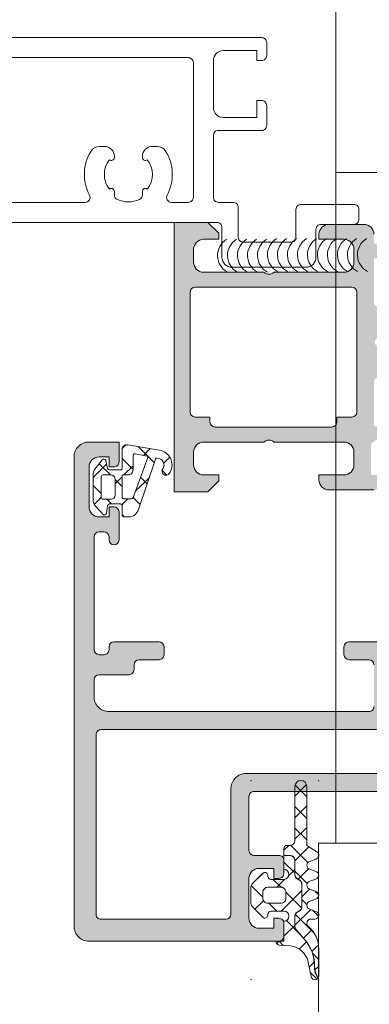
# Model space of a CAD drawing. Header units: millimetres. Extents: x 213386 to 506888, y 183055 to 450952.
# Tile 410 of 656: x 399514 to 399549, y 297303 to 297402. Entities that reach past the tile are written whole.
import ezdxf

# ---------------------------------------------------------------- set-up
doc = ezdxf.new("R2010")
doc.units = ezdxf.units.MM
doc.layers.add('FASÁDA DETAILNÍ', color=255, linetype='Continuous', lineweight=0)

msp = doc.modelspace()

# ---------------------------------------------------------------- hatches: boundary and pattern name
at = {"layer": 'FASÁDA DETAILNÍ'}
h = msp.add_hatch(color=256, dxfattribs=at)
edge = h.paths.add_edge_path()
edge.add_arc((399549.576, 297377.516), 0.12, 90, 180, ccw=False)
edge.add_line((399549.576, 297377.636), (399552.336, 297377.636))
edge.add_arc((399552.336, 297377.936), 0.3, 270, 360)
edge.add_line((399552.636, 297377.936), (399552.636, 297378.916))
edge.add_arc((399552.336, 297378.916), 0.3, 0, 90)
edge.add_line((399552.336, 297379.216), (399550.456, 297379.216))
edge.add_arc((399550.189, 297379.295), 0.279, -91.16287, -16.42459, ccw=False)
edge.add_line((399550.183, 297379.016), (399549.73, 297379.016))
edge.add_arc((399549.724, 297379.295), 0.279, -163.58012, -88.83541, ccw=False)
edge.add_line((399549.456, 297379.216), (399549.456, 297380.016))
edge.add_arc((399548.456, 297380.016), 1, 0, 90)
edge.add_line((399548.456, 297381.016), (399544.956, 297381.016))
edge.add_arc((399544.956, 297380.016), 1, 90.00114, 179.99886)
edge.add_line((399543.956, 297380.016), (399543.956, 297379.516))
edge.add_line((399543.956, 297379.516), (399546.456, 297379.516))
edge.add_arc((399546.456, 297378.516), 1, 0.0026, 89.9974, ccw=False)
edge.add_line((399547.456, 297378.516), (399547.456, 297377.216))
edge.add_arc((399546.456, 297377.216), 1, -89.99699, -0.00301, ccw=False)
edge.add_line((399546.456, 297376.216), (399539.456, 297376.216))
edge.add_arc((399538.956, 297376.741), 0.725, -133.59618, -46.40382, ccw=False)
edge.add_line((399538.456, 297376.216), (399532.422, 297376.216))
edge.add_arc((399532.422, 297377.216), 1, 180.00301, 269.99699, ccw=False)
edge.add_line((399531.422, 297377.216), (399531.422, 297378.516))
edge.add_arc((399532.422, 297378.516), 1, 90.0026, 179.9974, ccw=False)
edge.add_line((399532.422, 297379.516), (399533.956, 297379.516))
edge.add_line((399533.956, 297379.516), (399533.956, 297380.116))
edge.add_line((399533.956, 297380.116), (399532.856, 297381.216))
edge.add_line((399532.856, 297381.216), (399529.456, 297381.216))
edge.add_line((399529.456, 297381.216), (399529.456, 297354.216))
edge.add_line((399529.456, 297354.216), (399532.856, 297354.216))
edge.add_line((399532.856, 297354.216), (399533.956, 297355.316))
edge.add_line((399533.956, 297355.316), (399533.956, 297355.916))
edge.add_line((399533.956, 297355.916), (399532.422, 297355.916))
edge.add_arc((399532.422, 297356.916), 1, 180.0026, 269.9974, ccw=False)
edge.add_line((399531.422, 297356.916), (399531.422, 297358.216))
edge.add_arc((399532.422, 297358.216), 1, 90.00301, 179.99699, ccw=False)
edge.add_line((399532.422, 297359.216), (399538.456, 297359.216))
edge.add_arc((399538.956, 297358.691), 0.725, 46.40382, 133.59618, ccw=False)
edge.add_line((399539.456, 297359.216), (399546.456, 297359.216))
edge.add_arc((399546.456, 297358.216), 1, 0.00301, 89.99699, ccw=False)
edge.add_line((399547.456, 297358.216), (399547.456, 297356.916))
edge.add_arc((399546.456, 297356.916), 1, -89.9974, -0.0026, ccw=False)
edge.add_line((399546.456, 297355.916), (399543.956, 297355.916))
edge.add_line((399543.956, 297355.916), (399543.956, 297355.416))
edge.add_arc((399544.956, 297355.416), 1, 180.00114, 269.99886)
edge.add_line((399544.956, 297354.416), (399549.456, 297354.416))
edge.add_arc((399549.456, 297354.916), 0.5, 269.99882, 360.00118)
edge.add_line((399549.956, 297354.916), (399549.956, 297355.916))
edge.add_line((399549.956, 297355.916), (399549.156, 297355.916))
edge.add_line((399549.156, 297355.916), (399549.156, 297358.916))
edge.add_arc((399549.456, 297358.916), 0.3, 89.99949, 180.00051, ccw=False)
edge.add_arc((399549.724, 297359.138), 0.279, 88.83541, 163.58012, ccw=False)
edge.add_line((399549.73, 297359.416), (399550.183, 297359.416))
edge.add_arc((399550.189, 297359.138), 0.279, 16.42459, 91.16287, ccw=False)
edge.add_line((399550.456, 297359.216), (399552.336, 297359.216))
edge.add_arc((399552.336, 297359.516), 0.3, 270, 360)
edge.add_line((399552.636, 297359.516), (399552.636, 297360.496))
edge.add_arc((399552.336, 297360.496), 0.3, 0, 90)
edge.add_line((399552.336, 297360.796), (399549.576, 297360.796))
edge.add_arc((399549.576, 297360.916), 0.12, 180, 270, ccw=False)
edge.add_line((399549.456, 297360.916), (399549.456, 297365.216))
edge.add_arc((399549.956, 297365.216), 0.5, 90, 180, ccw=False)
edge.add_line((399549.956, 297365.716), (399550.656, 297365.716))
edge.add_line((399550.656, 297365.716), (399553.049, 297364.335))
edge.add_arc((399553.118, 297364.454), 0.138, 240, 367.70244)
edge.add_arc((399548.277, 297364.007), 5, 5.34923, 71.2906)
edge.add_arc((399550.041, 297369.216), 0.5, 108.7094, 251.2906, ccw=False)
edge.add_arc((399548.277, 297374.426), 5, -71.2906, -5.34923)
edge.add_arc((399553.118, 297373.978), 0.138, -7.70244, 120)
edge.add_line((399553.049, 297374.098), (399550.656, 297372.716))
edge.add_line((399550.656, 297372.716), (399549.956, 297372.716))
edge.add_arc((399549.956, 297373.216), 0.5, 180, 270, ccw=False)
edge.add_line((399549.456, 297373.216), (399549.456, 297377.516))
edge = h.paths.add_edge_path(flags=16)
edge.add_arc((399531.556, 297362.216), 0.5, 180, 270, ccw=False)
edge.add_line((399531.056, 297362.216), (399531.056, 297374.216))
edge.add_arc((399531.556, 297374.216), 0.5, 90, 180, ccw=False)
edge.add_line((399531.556, 297374.716), (399547.256, 297374.716))
edge.add_arc((399547.256, 297374.216), 0.5, 0, 90, ccw=False)
edge.add_line((399547.756, 297374.216), (399547.756, 297362.216))
edge.add_arc((399547.256, 297362.216), 0.5, -90, 0, ccw=False)
edge.add_line((399547.256, 297361.716), (399545.756, 297361.716))
edge.add_line((399545.756, 297361.716), (399545.756, 297361.216))
edge.add_arc((399545.256, 297361.216), 0.5, -90, 0, ccw=False)
edge.add_line((399545.256, 297360.716), (399533.556, 297360.716))
edge.add_arc((399533.556, 297361.216), 0.5, 180, 270, ccw=False)
edge.add_line((399533.056, 297361.216), (399533.056, 297361.716))
edge.add_line((399533.056, 297361.716), (399531.556, 297361.716))
h = msp.add_hatch(color=256, dxfattribs=at)
edge = h.paths.add_edge_path(flags=16)
edge.add_ellipse((399522.156, 297329.916), major_axis=(-0.5, 0), ratio=1, start_angle=-90.00298, end_angle=0.00298)
edge.add_line((399521.656, 297329.916), (399521.656, 297311.916))
edge.add_ellipse((399522.156, 297311.916), major_axis=(-0.5, 0), ratio=1, start_angle=-0.00298, end_angle=90.00298)
edge.add_line((399522.156, 297311.416), (399534.656, 297311.416))
edge.add_ellipse((399534.656, 297311.916), major_axis=(-0.5, 0), ratio=1, start_angle=90.0025, end_angle=179.9975)
edge.add_line((399535.156, 297311.916), (399535.156, 297324.519))
edge.add_ellipse((399536.656, 297324.519), major_axis=(-1.5, 0), ratio=1, start_angle=-90.00004, end_angle=0.00004, ccw=False)
edge.add_line((399536.656, 297326.019), (399549.656, 297326.019))
edge.add_ellipse((399549.656, 297326.519), major_axis=(-0.5, 0), ratio=1, start_angle=89.99996, end_angle=180.00004)
edge.add_line((399550.156, 297326.519), (399550.156, 297329.916))
edge.add_ellipse((399549.656, 297329.916), major_axis=(-0.5, 0), ratio=1, start_angle=179.99996, end_angle=270.00004)
edge.add_line((399549.656, 297330.416), (399522.156, 297330.416))
edge = h.paths.add_edge_path()
edge.add_line((399520.956, 297359.216), (399523.956, 297359.216))
edge.add_line((399523.956, 297359.216), (399523.956, 297357.216))
edge.add_arc((399523.456, 297357.216), 0.5, -90.00298, 0.00298, ccw=False)
edge.add_line((399523.456, 297356.716), (399522.956, 297356.716))
edge.add_line((399522.956, 297356.716), (399522.956, 297357.716))
edge.add_line((399522.956, 297357.716), (399521.956, 297357.716))
edge.add_arc((399521.956, 297356.716), 1, 90.00367, 179.99633)
edge.add_line((399520.956, 297356.716), (399520.956, 297352.716))
edge.add_arc((399521.956, 297352.716), 1, 180.00172, 269.99828)
edge.add_line((399521.956, 297351.716), (399522.956, 297351.716))
edge.add_line((399522.956, 297351.716), (399522.956, 297352.716))
edge.add_line((399522.956, 297352.716), (399523.456, 297352.716))
edge.add_arc((399523.456, 297352.216), 0.5, 0.00064, 89.99936, ccw=False)
edge.add_line((399523.956, 297352.216), (399523.956, 297349.416))
edge.add_arc((399523.456, 297349.416), 0.5, -180, 0, ccw=False)
edge.add_line((399522.956, 297349.416), (399522.956, 297349.716))
edge.add_arc((399522.456, 297349.716), 0.5, 0.00123, 89.99877)
edge.add_line((399522.456, 297350.216), (399521.956, 297350.216))
edge.add_arc((399521.956, 297349.716), 0.5, 90.00778, 179.99222)
edge.add_line((399521.456, 297349.716), (399521.456, 297338.416))
edge.add_arc((399521.956, 297338.416), 0.5, 180.0025, 269.9975)
edge.add_line((399521.956, 297337.916), (399522.456, 297337.916))
edge.add_arc((399522.456, 297338.416), 0.5, 269.99282, 360.00718)
edge.add_line((399522.956, 297338.416), (399522.956, 297338.716))
edge.add_arc((399523.456, 297338.716), 0.5, 90.0072, 179.9928, ccw=False)
edge.add_line((399523.456, 297339.216), (399527.956, 297339.216))
edge.add_arc((399527.956, 297338.716), 0.5, 0.00064, 89.99936, ccw=False)
edge.add_line((399528.456, 297338.716), (399528.456, 297337.916))
edge.add_arc((399527.956, 297337.916), 0.5, -90.00298, 0.00298, ccw=False)
edge.add_line((399527.956, 297337.416), (399525.956, 297337.416))
edge.add_arc((399525.956, 297336.916), 0.5, 90.00778, 179.99222)
edge.add_line((399525.456, 297336.916), (399525.456, 297336.416))
edge.add_arc((399524.956, 297336.416), 0.5, -90.00718, 0.00718, ccw=False)
edge.add_line((399524.956, 297335.916), (399521.956, 297335.916))
edge.add_arc((399521.956, 297335.416), 0.5, 90.00631, 179.99369)
edge.add_line((399521.456, 297335.416), (399521.456, 297333.716))
edge.add_arc((399522.956, 297333.716), 1.5, 179.99878, 270.00122)
edge.add_line((399522.956, 297332.216), (399548.956, 297332.216))
edge.add_arc((399548.956, 297332.716), 0.5, 269.99761, 360.00239)
edge.add_line((399549.456, 297332.716), (399549.456, 297336.916))
edge.add_arc((399548.956, 297336.916), 0.5, 0.00064, 89.99936)
edge.add_line((399548.956, 297337.416), (399546.956, 297337.416))
edge.add_arc((399546.956, 297337.916), 0.5, 180.0025, 269.9975, ccw=False)
edge.add_line((399546.456, 297337.916), (399546.456, 297338.716))
edge.add_arc((399546.956, 297338.716), 0.5, 90.00602, 179.99398, ccw=False)
edge.add_line((399546.956, 297339.216), (399551.956, 297339.216))
edge.add_line((399551.956, 297339.216), (399552.714, 297338.999))
edge.add_arc((399552.797, 297339.287), 0.3, 253.99998, 322.09519)
edge.add_arc((399553.27, 297338.919), 0.3, 90.00003, 142.09528, ccw=False)
edge.add_line((399553.27, 297339.219), (399555.334, 297339.219))
edge.add_arc((399555.334, 297338.819), 0.4, -21.97377, 90.00007, ccw=False)
edge.add_line((399555.705, 297338.669), (399554.889, 297336.646))
edge.add_arc((399554.704, 297336.721), 0.2, 245.85891, 338.02609, ccw=False)
edge.add_line((399554.622, 297336.538), (399552.238, 297337.606))
edge.add_arc((399552.156, 297337.424), 0.2, 65.85897, 180.8199)
edge.add_line((399551.956, 297337.421), (399551.956, 297326.117))
edge.add_arc((399552.148, 297326.109), 0.192, 177.47778, 271.04445)
edge.add_line((399552.151, 297325.917), (399552.572, 297325.917))
edge.add_line((399552.572, 297325.917), (399555.037, 297327.349))
edge.add_arc((399555.188, 297327.089), 0.3, 15.99997, 120.1792, ccw=False)
edge.add_line((399555.477, 297327.172), (399555.905, 297325.68))
edge.add_line((399555.905, 297325.68), (399556.403, 297324.817))
edge.add_arc((399556.057, 297324.617), 0.4, -89.99997, 29.99999, ccw=False)
edge.add_line((399556.057, 297324.217), (399551.949, 297324.217))
edge.add_line((399551.949, 297324.217), (399537.457, 297324.219))
edge.add_arc((399537.456, 297323.719), 0.5, 89.97959, 180.00002)
edge.add_line((399536.956, 297323.719), (399536.956, 297318.316))
edge.add_arc((399537.456, 297318.316), 0.5, 179.99996, 270.00004)
edge.add_line((399537.456, 297317.816), (399539.956, 297317.816))
edge.add_arc((399539.956, 297317.316), 0.5, -0.00004, 90.00004, ccw=False)
edge.add_line((399540.456, 297317.316), (399540.456, 297316.016))
edge.add_arc((399539.956, 297316.016), 0.5, -90.00239, 0.00239, ccw=False)
edge.add_line((399539.956, 297315.516), (399539.456, 297315.516))
edge.add_line((399539.456, 297315.516), (399539.456, 297316.516))
edge.add_line((399539.456, 297316.516), (399537.956, 297316.516))
edge.add_arc((399537.956, 297315.516), 1, 90.00182, 179.99818)
edge.add_line((399536.956, 297315.516), (399536.956, 297311.516))
edge.add_arc((399537.956, 297311.516), 1, 180.00397, 269.99603)
edge.add_line((399537.956, 297310.516), (399539.456, 297310.516))
edge.add_line((399539.456, 297310.516), (399539.456, 297311.516))
edge.add_line((399539.456, 297311.516), (399539.956, 297311.516))
edge.add_arc((399539.956, 297311.016), 0.5, -0.00298, 90.00298, ccw=False)
edge.add_line((399540.456, 297311.016), (399540.456, 297309.716))
edge.add_arc((399539.956, 297309.716), 0.5, 270.00064, 359.99936, ccw=False)
edge.add_line((399539.956, 297309.216), (399520.956, 297309.216))
edge.add_arc((399520.956, 297310.716), 1.5, 179.99888, 270.00112, ccw=False)
edge.add_line((399519.456, 297310.716), (399519.456, 297357.716))
edge.add_arc((399520.956, 297357.716), 1.5, 90.0023, 179.9977, ccw=False)
h = msp.add_hatch(dxfattribs=at)
h.set_pattern_fill('ANSI37', color=256, scale=0.625, angle=90, style=0)
h.set_pattern_definition([(135, (397960.6383, 280090.7057), (-1.40316502, -1.40316502), []), (225, (397960.6383, 280090.7057), (1.40316502, -1.40316502), [])])
edge = h.paths.add_edge_path(flags=16)
edge.add_ellipse((399524.859, 297356.414), major_axis=(-0.498, 0), ratio=1, start_angle=89.80742, end_angle=180.25472, ccw=False)
edge.add_line((399524.857, 297355.916), (399524.356, 297355.916))
edge.add_ellipse((399524.356, 297355.816), major_axis=(-0.1, 0), ratio=1, start_angle=-90.00817, end_angle=0.00874)
edge.add_line((399524.256, 297355.816), (399524.256, 297353.616))
edge.add_ellipse((399524.356, 297353.616), major_axis=(-0.1, 0), ratio=1, start_angle=0.00152, end_angle=89.99848)
edge.add_line((399524.356, 297353.516), (399525.168, 297353.516))
edge.add_ellipse((399525.168, 297353.716), major_axis=(-0.2, 0), ratio=1, start_angle=90.00243, end_angle=164.31138)
edge.add_line((399525.361, 297353.662), (399526.848, 297357.68))
edge.add_ellipse((399526.754, 297357.715), major_axis=(-0.1, 0), ratio=1, start_angle=159.68782, end_angle=259.67772)
edge.add_line((399526.772, 297357.813), (399525.563, 297358.033))
edge.add_ellipse((399525.556, 297357.833), major_axis=(-0.2, 0), ratio=1, start_angle=-91.86497, end_angle=0.00104)
edge.add_line((399525.356, 297357.833), (399525.356, 297356.416))
edge = h.paths.add_edge_path(flags=16)
edge.add_ellipse((399522.356, 297355.716), major_axis=(-0.2, 0), ratio=1, start_angle=-90.00024, end_angle=0.00024)
edge.add_line((399522.156, 297355.716), (399522.156, 297353.682))
edge.add_ellipse((399522.356, 297353.682), major_axis=(-0.2, 0), ratio=1, start_angle=-0.00135, end_angle=90.00049)
edge.add_line((399522.356, 297353.482), (399523.156, 297353.482))
edge.add_ellipse((399523.156, 297353.882), major_axis=(-0.4, 0), ratio=1, start_angle=90.00126, end_angle=179.99802)
edge.add_line((399523.556, 297353.882), (399523.556, 297355.516))
edge.add_ellipse((399523.156, 297355.516), major_axis=(-0.4, 0), ratio=1, start_angle=179.99956, end_angle=270.00101)
edge.add_line((399523.156, 297355.916), (399522.356, 297355.916))
edge = h.paths.add_edge_path()
edge.add_arc((399522.433, 297357.316), 0.2, 15.00152, 139.99768, ccw=False)
edge.add_line((399522.626, 297357.368), (399522.817, 297356.565))
edge.add_arc((399523.01, 297356.616), 0.2, 195.00286, 269.99725)
edge.add_line((399523.01, 297356.416), (399524.106, 297356.416))
edge.add_arc((399524.106, 297356.566), 0.15, 269.99604, 360.00396)
edge.add_line((399524.256, 297356.566), (399524.256, 297358.449))
edge.add_arc((399524.756, 297358.449), 0.5, 80.06643, 180.00022, ccw=False)
edge.add_line((399524.843, 297358.942), (399528.162, 297358.36))
edge.add_arc((399527.756, 297356.916), 1.5, -35.08755, 74.29308, ccw=False)
edge.add_arc((399528.656, 297356.284), 0.4, 144.912, 324.912, ccw=False)
edge.add_arc((399527.775, 297356.918), 0.686, 323.85881, 449.51564)
edge.add_arc((399527.761, 297357.455), 0.15, 82.50392, 160.98385)
edge.add_line((399527.619, 297357.504), (399525.891, 297352.458))
edge.add_arc((399524.925, 297352.716), 1, 269.99943, 345.04109, ccw=False)
edge.add_line((399524.925, 297351.716), (399524.556, 297351.716))
edge.add_arc((399524.556, 297352.016), 0.3, 180.00319, 269.99604, ccw=False)
edge.add_line((399524.256, 297352.016), (399524.256, 297352.866))
edge.add_arc((399524.106, 297352.866), 0.15, 359.99507, 450.00493)
edge.add_line((399524.106, 297353.016), (399523.01, 297353.016))
edge.add_arc((399523.01, 297352.816), 0.2, 90.00261, 164.99763)
edge.add_line((399522.817, 297352.868), (399522.688, 297352.065))
edge.add_arc((399522.494, 297352.116), 0.2, 224.99256, 345.01021, ccw=False)
edge.add_line((399522.353, 297351.975), (399521.626, 297352.751))
edge.add_arc((399522.356, 297353.434), 1, 179.99997, 223.11854, ccw=False)
edge.add_line((399521.356, 297353.434), (399521.356, 297355.913))
edge.add_arc((399522.356, 297355.913), 1, 142.17221, 179.99994, ccw=False)
edge.add_line((399521.566, 297356.526), (399522.28, 297357.445))
h = msp.add_hatch(dxfattribs=at)
h.set_pattern_fill('ANSI37', color=256, scale=0.48, angle=180, style=0)
h.set_pattern_definition([(225, (399539.9563, 297309.2163), (1.07763, -1.07763), []), (315, (399539.9563, 297309.2163), (1.07763, 1.07763), [])])
edge = h.paths.add_edge_path()
edge.add_line((399543.04, 297316.43), (399543.647, 297316.203))
edge.add_arc((399543.546, 297315.826), 0.39, 284.92937, 435.07063, ccw=False)
edge.add_line((399543.647, 297315.45), (399543.04, 297315.222))
edge.add_arc((399543.146, 297314.826), 0.41, 105.06763, 254.93237)
edge.add_line((399543.04, 297314.43), (399543.647, 297314.203))
edge.add_arc((399543.546, 297313.826), 0.39, 284.92916, 435.07084, ccw=False)
edge.add_line((399543.647, 297313.45), (399543.04, 297313.222))
edge.add_arc((399543.146, 297312.826), 0.41, 105.06743, 254.93258)
edge.add_line((399543.04, 297312.43), (399543.647, 297312.203))
edge.add_arc((399543.546, 297311.826), 0.39, 270, 435.07068, ccw=False)
edge.add_line((399543.546, 297311.436), (399543.146, 297311.436))
edge.add_arc((399543.146, 297311.026), 0.41, 90, 229.68006)
edge.add_arc((399540.946, 297308.434), 2.99, 359.99867, 409.68006, ccw=False)
edge.add_line((399543.936, 297308.434), (399543.936, 297305.762))
edge.add_arc((399543.546, 297305.762), 0.39, 324.35943, 360.08193, ccw=False)
edge.add_line((399543.863, 297305.534), (399543.734, 297305.793))
edge.add_arc((399545.512, 297306.685), 1.99, 179.38113, 206.65479, ccw=False)
edge.add_arc((399539.509, 297306.75), 4.014, 359.38113, 400.64118)
edge.add_line((399542.554, 297309.364), (399541.674, 297310.391))
edge.add_arc((399542.042, 297310.707), 0.486, 180, 220.64118, ccw=False)
edge.add_line((399541.556, 297310.707), (399541.556, 297311.705))
edge.add_arc((399542.046, 297311.705), 0.49, 120, 180, ccw=False)
edge.add_line((399541.801, 297312.129), (399542.001, 297312.245))
edge.add_arc((399541.746, 297312.686), 0.51, 300, 360)
edge.add_line((399542.256, 297312.686), (399542.256, 297314.923))
edge.add_arc((399541.746, 297314.923), 0.51, 360, 420)
edge.add_line((399542.001, 297315.365), (399541.801, 297315.48))
edge.add_arc((399542.046, 297315.905), 0.49, 180, 240, ccw=False)
edge.add_line((399541.556, 297315.905), (399541.556, 297317.305))
edge.add_arc((399541.046, 297317.305), 0.51, 360, 450)
edge.add_line((399541.046, 297317.815), (399540.456, 297317.815))
edge.add_line((399540.456, 297317.815), (399540.456, 297318.526))
edge.add_arc((399540.746, 297318.526), 0.29, 90, 179.99992, ccw=False)
edge.add_line((399540.746, 297318.816), (399541.046, 297318.816))
edge.add_arc((399541.046, 297319.326), 0.51, 269.9796, 360.02429)
edge.add_line((399541.556, 297319.326), (399541.556, 297324.726))
edge.add_arc((399542.146, 297324.726), 0.59, 0, 179.99968, ccw=False)
edge.add_line((399542.736, 297324.726), (399542.736, 297318.821))
edge.add_line((399542.736, 297318.821), (399543.741, 297318.164))
edge.add_arc((399543.546, 297317.826), 0.39, 284.92976, 420.04058, ccw=False)
edge.add_line((399543.647, 297317.45), (399543.04, 297317.222))
edge.add_arc((399543.146, 297316.826), 0.41, 105.06763, 254.93237)
h = msp.add_hatch(dxfattribs=at)
h.set_pattern_fill('ANSI37', color=256, scale=0.625, angle=180, style=0)
h.set_pattern_definition([(225, (399539.9563, 297309.2163), (1.40317, -1.40317), []), (315, (399539.9563, 297309.2163), (1.40317, 1.40317), [])])
edge = h.paths.add_edge_path()
edge.add_arc((399538.546, 297315.826), 0.29, 0.00051, 135.00244, ccw=False)
edge.add_line((399538.836, 297315.826), (399538.836, 297315.726))
edge.add_arc((399539.146, 297315.726), 0.31, 180, 270)
edge.add_line((399539.146, 297315.416), (399540.446, 297315.416))
edge.add_arc((399540.446, 297315.926), 0.51, 270, 448.87648)
edge.add_line((399540.456, 297316.436), (399540.456, 297317.795))
edge.add_line((399540.456, 297317.795), (399541.046, 297317.795))
edge.add_arc((399541.046, 297317.305), 0.49, 360, 450, ccw=False)
edge.add_line((399541.536, 297317.305), (399541.536, 297315.905))
edge.add_arc((399542.046, 297315.905), 0.51, 180, 240)
edge.add_line((399541.791, 297315.463), (399541.991, 297315.348))
edge.add_arc((399541.746, 297314.923), 0.49, 360, 420, ccw=False)
edge.add_line((399542.236, 297314.923), (399542.236, 297312.686))
edge.add_arc((399541.746, 297312.686), 0.49, 300, 360, ccw=False)
edge.add_line((399541.991, 297312.262), (399541.791, 297312.146))
edge.add_arc((399542.046, 297311.705), 0.51, 120, 180)
edge.add_line((399541.536, 297311.705), (399541.536, 297310.707))
edge.add_arc((399542.042, 297310.707), 0.506, 180, 220.64118)
edge.add_line((399541.658, 297310.378), (399542.539, 297309.351))
edge.add_arc((399539.509, 297306.75), 3.994, 359.38113, 400.64118, ccw=False)
edge.add_arc((399545.512, 297306.685), 2.01, 179.38113, 206.65479)
edge.add_line((399543.716, 297305.784), (399543.85, 297305.517))
edge.add_arc((399543.546, 297305.762), 0.39, 191.01056, 321.08797, ccw=False)
edge.add_line((399543.163, 297305.687), (399542.884, 297307.125))
edge.add_arc((399540.911, 297306.742), 2.01, 371.0025, 445.00475)
edge.add_line((399541.086, 297308.744), (399540.013, 297308.838))
edge.add_arc((399540.046, 297309.226), 0.39, 181.46987, 265.084, ccw=False)
edge.add_line((399539.656, 297309.216), (399540.456, 297309.216))
edge.add_line((399540.456, 297309.216), (399540.456, 297311.216))
edge.add_arc((399540.446, 297311.726), 0.51, 271.12352, 450)
edge.add_line((399540.446, 297312.236), (399539.146, 297312.236))
edge.add_arc((399539.146, 297311.926), 0.31, 90, 180)
edge.add_line((399538.836, 297311.926), (399538.836, 297311.826))
edge.add_arc((399538.546, 297311.826), 0.29, 225.00331, 359.99443, ccw=False)
edge.add_line((399538.341, 297311.621), (399537.3, 297312.662))
edge.add_arc((399537.646, 297313.008), 0.49, 180, 225.02016, ccw=False)
edge.add_line((399537.156, 297313.008), (399537.156, 297314.644))
edge.add_arc((399537.646, 297314.644), 0.49, 134.9723, 180, ccw=False)
edge.add_line((399537.3, 297314.991), (399538.341, 297316.031))
edge = h.paths.add_edge_path()
edge.add_arc((399540.146, 297314.126), 0.5, 360, 450)
edge.add_line((399540.146, 297314.626), (399538.846, 297314.626))
edge.add_arc((399538.846, 297314.126), 0.5, 449.99786, 540.00214)
edge.add_line((399538.346, 297314.126), (399538.346, 297313.526))
edge.add_arc((399538.846, 297313.526), 0.5, 179.99786, 270.00214)
edge.add_line((399538.846, 297313.026), (399540.146, 297313.026))
edge.add_arc((399540.146, 297313.526), 0.5, 270, 360)
edge.add_line((399540.646, 297313.526), (399540.646, 297314.126))

# ---------------------------------------------------------------- linework, layer by layer
for p, q in [((399545.638, 301650.38), (399545.638, 297319.042)), ((399545.638, 301650.38), (399545.638, 297319.042)), ((399545.638, 298286.654), (399545.638, 297319.042)), ((399589.638, 297386.211), (399545.638, 297386.211)), ((399532.856, 297381.216), (399529.456, 297381.216)), ((399529.456, 297381.216), (399529.456, 297354.216)), ((399533.956, 297380.116), (399532.856, 297381.216)), ((399548.456, 297381.016), (399544.956, 297381.016)), ((399533.956, 297379.516), (399533.956, 297380.116)), ((399543.956, 297380.016), (399543.956, 297379.516)), ((399532.422, 297379.516), (399533.956, 297379.516)), ((399543.956, 297379.516), (399546.456, 297379.516)), ((399531.422, 297377.216), (399531.422, 297378.516)), ((399547.456, 297378.516), (399547.456, 297377.216)), ((399538.456, 297376.216), (399532.422, 297376.216)), ((399546.456, 297376.216), (399539.456, 297376.216)), ((399531.056, 297362.216), (399531.056, 297374.216)), ((399531.556, 297374.716), (399547.256, 297374.716)), ((399547.756, 297374.216), (399547.756, 297362.216)), ((399533.056, 297361.716), (399531.556, 297361.716)), ((399533.056, 297361.216), (399533.056, 297361.716)), ((399547.256, 297361.716), (399545.756, 297361.716)), ((399545.756, 297361.716), (399545.756, 297361.216)), ((399545.256, 297360.716), (399533.556, 297360.716)), ((399532.422, 297359.216), (399538.456, 297359.216)), ((399539.456, 297359.216), (399546.456, 297359.216)), ((399531.422, 297356.916), (399531.422, 297358.216)), ((399547.456, 297358.216), (399547.456, 297356.916)), ((399533.956, 297355.916), (399532.422, 297355.916)), ((399532.856, 297354.216), (399533.956, 297355.316)), ((399533.956, 297355.316), (399533.956, 297355.916)), ((399546.456, 297355.916), (399543.956, 297355.916)), ((399543.956, 297355.916), (399543.956, 297355.416)), ((399544.956, 297354.416), (399549.456, 297354.416)), ((399529.456, 297354.216), (399532.856, 297354.216))]:
    msp.add_line(p, q, dxfattribs=at)
for points in [[(399415.22, 297381.216), (399533.756, 297381.216, -0.414214), (399534.256, 297380.716), (399534.256, 297377.716, 0.414214), (399535.256, 297376.716), (399542.656, 297376.716, 0.414214), (399543.656, 297377.716), (399543.656, 297380.516, -0.414214), (399544.156, 297381.016), (399547.456, 297381.016, 0.414214), (399547.956, 297381.516), (399547.956, 297382.516, 0.414214), (399547.456, 297383.016), (399542.156, 297383.016, 0.414214), (399541.656, 297382.516), (399541.656, 297379.716, -0.414214), (399541.156, 297379.216), (399536.39, 297379.216, -0.414214), (399535.89, 297379.716), (399535.89, 297382.716, 0.414214), (399535.39, 297383.216), (399533.89, 297383.216, -0.414214), (399533.39, 297383.716), (399533.39, 297389.916, -0.414214), (399533.89, 297390.416), (399538.227, 297390.416, 0.414214), (399538.727, 297390.916), (399538.727, 297392.916, 0.414201), (399538.227, 297393.416), (399537.727, 297393.416), (399537.727, 297391.716), (399534.39, 297391.716, -0.414214), (399533.39, 297392.716), (399533.39, 297397.416, -0.414214), (399534.39, 297398.416), (399537.727, 297398.416), (399537.727, 297397.416), (399538.227, 297397.416, 0.41422), (399538.727, 297397.916), (399538.727, 297399.216, 0.414214), (399538.227, 297399.716), (399415.22, 297399.716, 0.414214)], [(399417.22, 297397.716), (399530.89, 297397.716, -0.414214), (399531.39, 297397.216), (399531.39, 297383.716, -0.414214), (399530.89, 297383.216), (399529.216, 297383.216, -0.565741), (399528.775, 297383.951, 0.267763), (399528.622, 297388.346, 0.258777), (399527.774, 297388.816), (399527.29, 297388.816, 0.414214), (399526.29, 297387.816), (399526.29, 297387.71, 0.64518), (399526.788, 297387.485, -0.341732), (399526.788, 297384.547, 0.64518), (399526.29, 297384.322), (399526.29, 297383.954, -0.298217), (399525.99, 297383.496, -0.208712), (399523.79, 297383.496, -0.298217), (399523.49, 297383.954), (399523.49, 297384.322, 0.64518), (399522.991, 297384.547, -0.341732), (399522.991, 297387.485, 0.64518), (399523.49, 297387.71), (399523.49, 297387.816, 0.414214), (399522.49, 297388.816), (399522.005, 297388.816, 0.258777), (399521.157, 297388.346, 0.267763), (399521.004, 297383.951, -0.565741), (399520.563, 297383.216), (399426.537, 297383.216, -0.565741)], [(399551.949, 297324.217), (399537.457, 297324.219), (399537.457, 297324.219, 0.414318), (399536.956, 297323.719), (399536.956, 297318.316), (399536.956, 297318.316, 0.414214), (399537.456, 297317.816), (399539.956, 297317.816), (399539.956, 297317.816, -0.414214), (399540.456, 297317.316), (399540.456, 297316.016), (399540.456, 297316.016, -0.414238), (399539.956, 297315.516), (399539.456, 297315.516), (399539.456, 297316.516), (399537.956, 297316.516), (399537.956, 297316.516, 0.414195), (399536.956, 297315.516), (399536.956, 297311.516), (399536.956, 297311.516, 0.414173), (399537.956, 297310.516), (399539.456, 297310.516), (399539.456, 297311.516), (399539.956, 297311.516), (399539.956, 297311.516, -0.414244), (399540.456, 297311.016), (399540.456, 297309.716), (399540.456, 297309.716, -0.414207), (399539.956, 297309.216), (399520.956, 297309.216), (399520.956, 297309.216, -0.414225), (399519.456, 297310.716), (399519.456, 297357.716), (399519.456, 297357.716, -0.41419), (399520.956, 297359.216), (399520.956, 297359.216), (399523.956, 297359.216), (399523.956, 297357.216), (399523.956, 297357.216, -0.414244), (399523.456, 297356.716), (399522.956, 297356.716), (399522.956, 297357.716), (399521.956, 297357.716), (399521.956, 297357.716, 0.414176), (399520.956, 297356.716), (399520.956, 297352.716), (399520.956, 297352.716, 0.414196), (399521.956, 297351.716), (399522.956, 297351.716), (399522.956, 297352.716), (399523.456, 297352.716), (399523.456, 297352.716, -0.414207), (399523.956, 297352.216), (399523.956, 297349.416), (399523.956, 297349.416, -1), (399522.956, 297349.416), (399522.956, 297349.716), (399522.956, 297349.716, 0.414201), (399522.456, 297350.216), (399521.956, 297350.216), (399521.956, 297350.216, 0.414134), (399521.456, 297349.716), (399521.456, 297338.416), (399521.456, 297338.416, 0.414188), (399521.956, 297337.916), (399522.456, 297337.916), (399522.456, 297337.916, 0.414287), (399522.956, 297338.416), (399522.956, 297338.716), (399522.956, 297338.716, -0.41414), (399523.456, 297339.216), (399527.956, 297339.216), (399527.956, 297339.216, -0.414207), (399528.456, 297338.716), (399528.456, 297337.916), (399528.456, 297337.916, -0.414244), (399527.956, 297337.416), (399525.956, 297337.416), (399525.956, 297337.416, 0.414134), (399525.456, 297336.916), (399525.456, 297336.416), (399525.456, 297336.416, -0.414287), (399524.956, 297335.916), (399521.956, 297335.916), (399521.956, 297335.916, 0.414149), (399521.456, 297335.416), (399521.456, 297333.716), (399521.456, 297333.716, 0.414226), (399522.956, 297332.216), (399548.956, 297332.216), (399548.956, 297332.216, 0.414238), (399549.456, 297332.716)], [(399549.456, 297336.916, 0.414207), (399548.956, 297337.416), (399546.956, 297337.416), (399546.956, 297337.416, -0.414188), (399546.456, 297337.916), (399546.456, 297338.716), (399546.456, 297338.716, -0.414152), (399546.956, 297339.216), (399551.956, 297339.216)]]:
    msp.add_lwpolyline(points, format="xyb", dxfattribs=at)
msp.add_lwpolyline([(399522.28, 297357.445, -0.606792), (399522.626, 297357.368), (399522.817, 297356.565), (399522.817, 297356.565, 0.339427), (399523.01, 297356.416), (399524.106, 297356.416), (399524.106, 297356.416, 0.414254), (399524.256, 297356.566), (399524.256, 297358.449), (399524.256, 297358.449, -0.465956), (399524.843, 297358.942), (399528.162, 297358.36), (399528.162, 297358.36, -0.517137), (399528.984, 297356.054, -1), (399528.329, 297356.514, 0.610743), (399527.781, 297357.604, 0.356477), (399527.619, 297357.504), (399525.891, 297352.458), (399525.891, 297352.458, -0.339657), (399524.925, 297351.716), (399524.556, 297351.716), (399524.556, 297351.716, -0.414177), (399524.256, 297352.016), (399524.256, 297352.866), (399524.256, 297352.866, 0.414264), (399524.106, 297353.016), (399523.01, 297353.016), (399523.01, 297353.016, 0.33943), (399522.817, 297352.868), (399522.688, 297352.065), (399522.688, 297352.065, -0.577453), (399522.353, 297351.975), (399521.626, 297352.751), (399521.626, 297352.751, -0.190392), (399521.356, 297353.434), (399521.356, 297355.913), (399521.356, 297355.913, -0.16657), (399521.566, 297356.526), (399522.28, 297357.445)], format="xyb", close=True, dxfattribs=at)
at = {"layer": 'FASÁDA DETAILNÍ', "extrusion": (0, 0, -1)}
for points in [[(-399525.356, 297356.416, 0.416502), (-399524.857, 297355.916), (-399524.356, 297355.916), (-399524.356, 297355.916, -0.4143), (-399524.256, 297355.816), (-399524.256, 297353.616), (-399524.256, 297353.616, -0.414198), (-399524.356, 297353.516), (-399525.168, 297353.516), (-399525.168, 297353.516, -0.336095), (-399525.361, 297353.662), (-399526.848, 297357.68), (-399526.848, 297357.68, -0.466254), (-399526.772, 297357.813), (-399525.563, 297358.033), (-399525.563, 297358.033, -0.423785), (-399525.356, 297357.833), (-399525.356, 297356.416)], [(-399522.356, 297355.916, -0.414216), (-399522.156, 297355.716), (-399522.156, 297353.682), (-399522.156, 297353.682, -0.414223), (-399522.356, 297353.482), (-399523.156, 297353.482), (-399523.156, 297353.482, -0.414197), (-399523.556, 297353.882), (-399523.556, 297355.516), (-399523.556, 297355.516, -0.414221), (-399523.156, 297355.916), (-399522.356, 297355.916)], [(-399522.156, 297330.416, -0.414244), (-399521.656, 297329.916), (-399521.656, 297311.916), (-399521.656, 297311.916, -0.414244), (-399522.156, 297311.416), (-399534.656, 297311.416), (-399534.656, 297311.416, -0.414188), (-399535.156, 297311.916), (-399535.156, 297324.519), (-399535.156, 297324.519, 0.414214), (-399536.656, 297326.019), (-399549.656, 297326.019), (-399549.656, 297326.019, -0.414214), (-399550.156, 297326.519), (-399550.156, 297329.916), (-399550.156, 297329.916, -0.414214), (-399549.656, 297330.416), (-399522.156, 297330.416)]]:
    msp.add_lwpolyline(points, format="xyb", close=True, dxfattribs=at)
at = {"layer": 'FASÁDA DETAILNÍ', "color": 7}
for points in [[(399543.04, 297316.43), (399543.647, 297316.203, -0.768307), (399543.647, 297315.45), (399543.04, 297315.222, 0.76639), (399543.04, 297314.43), (399543.647, 297314.203, -0.76831), (399543.647, 297313.45), (399543.04, 297313.222, 0.766393), (399543.04, 297312.43), (399543.647, 297312.203, -0.877522), (399543.546, 297311.436), (399543.146, 297311.436, 0.698129), (399542.881, 297310.714, -0.220237), (399543.936, 297308.434), (399543.936, 297305.762, -0.157143), (399543.863, 297305.534), (399543.734, 297305.793, -0.119569), (399543.522, 297306.707, 0.182001), (399542.554, 297309.364), (399541.674, 297310.391, -0.179213), (399541.556, 297310.707), (399541.556, 297311.705, -0.267949), (399541.801, 297312.129), (399542.001, 297312.245, 0.267949), (399542.256, 297312.686), (399542.256, 297314.923, 0.267949), (399542.001, 297315.365), (399541.801, 297315.48, -0.267949), (399541.556, 297315.905), (399541.556, 297317.305, 0.414214), (399541.046, 297317.815), (399540.456, 297317.815), (399540.456, 297318.526, -0.414213), (399540.746, 297318.816), (399541.046, 297318.816, 0.414442), (399541.556, 297319.326), (399541.556, 297324.726, -0.999997), (399542.736, 297324.726), (399542.736, 297318.821), (399543.741, 297318.164, -0.668878), (399543.647, 297317.45), (399543.04, 297317.222, 0.76639), (399543.04, 297316.43)], [(399538.341, 297316.031, -0.668191), (399538.836, 297315.826), (399538.836, 297315.726, 0.414214), (399539.146, 297315.416), (399540.446, 297315.416, 0.990243), (399540.456, 297316.436), (399540.456, 297317.795), (399541.046, 297317.795, -0.414214), (399541.536, 297317.305), (399541.536, 297315.905, 0.267949), (399541.791, 297315.463), (399541.991, 297315.348, -0.267949), (399542.236, 297314.923), (399542.236, 297312.686, -0.267949), (399541.991, 297312.262), (399541.791, 297312.146, 0.267949), (399541.536, 297311.705), (399541.536, 297310.707, 0.179213), (399541.658, 297310.378), (399542.539, 297309.351, -0.182001), (399543.502, 297306.707, 0.119569), (399543.716, 297305.784), (399543.85, 297305.517, -0.637545), (399543.163, 297305.687), (399542.884, 297307.125, 0.334606), (399541.086, 297308.744), (399540.013, 297308.838, -0.381933), (399539.656, 297309.216), (399540.456, 297309.216), (399540.456, 297311.216, 0.990243), (399540.446, 297312.236), (399539.146, 297312.236, 0.414214), (399538.836, 297311.926), (399538.836, 297311.826, -0.668123), (399538.341, 297311.621), (399537.3, 297312.662, -0.199004), (399537.156, 297313.008), (399537.156, 297314.644, -0.199038), (399537.3, 297314.991), (399538.341, 297316.031)], [(399540.646, 297314.126, 0.414214), (399540.146, 297314.626), (399538.846, 297314.626, 0.414235), (399538.346, 297314.126), (399538.346, 297313.526, 0.414235), (399538.846, 297313.026), (399540.146, 297313.026, 0.414214), (399540.646, 297313.526), (399540.646, 297314.126)]]:
    msp.add_lwpolyline(points, format="xyb", close=True, dxfattribs=at)
at = {"layer": 'FASÁDA DETAILNÍ'}
msp.add_lwpolyline([(399587.892, 296931.351), (399587.892, 297319.042), (399543.892, 297319.042), (399543.892, 296931.351), (399543.892, 296850.38), (399587.892, 296850.38)], close=True, dxfattribs=at)
for centre, radius, start, end in [((399544.956, 297380.016), 1, 90.00114, 179.99886), ((399548.456, 297380.016), 1, 0, 90), ((399532.422, 297378.516), 1, 90.0026, 179.9974), ((399535.713, 297377.9), 1.906, 122.03205, 242.03205), ((399536.713, 297377.9), 1.906, 122.03205, 242.03205), ((399537.713, 297377.9), 1.906, 122.03205, 242.03205), ((399538.713, 297377.9), 1.906, 122.03205, 242.03205), ((399539.713, 297377.9), 1.906, 122.03205, 242.03205), ((399540.712, 297377.968), 1.906, 122.03205, 242.03205), ((399541.712, 297377.968), 1.906, 122.03205, 242.03205), ((399542.712, 297377.968), 1.906, 122.03205, 242.03205), ((399543.712, 297377.968), 1.906, 122.03205, 242.03205), ((399544.712, 297377.968), 1.906, 122.03205, 242.03205), ((399545.712, 297377.968), 1.906, 122.03205, 242.03205), ((399546.712, 297377.968), 1.906, 122.03205, 242.03205), ((399547.712, 297377.968), 1.906, 122.03205, 242.03205), ((399546.456, 297378.516), 1, 0.0026, 89.9974), ((399548.712, 297377.968), 1.906, 122.03205, 242.03205), ((399549.712, 297377.968), 1.906, 122.03205, 242.03205), ((399532.422, 297377.216), 1, 180.00301, 269.99699), ((399546.456, 297377.216), 1, 270.00301, 359.99699), ((399538.956, 297376.741), 0.725, 226.40382, 313.59618), ((399531.556, 297374.216), 0.5, 90, 180), ((399547.256, 297374.216), 0.5, 0, 90), ((399531.556, 297362.216), 0.5, 180, 270), ((399547.256, 297362.216), 0.5, 270, 0), ((399533.556, 297361.216), 0.5, 180, 270), ((399545.256, 297361.216), 0.5, 270, 0), ((399532.422, 297358.216), 1, 90.00301, 179.99699), ((399538.956, 297358.691), 0.725, 46.40382, 133.59618), ((399546.456, 297358.216), 1, 0.00301, 89.99699), ((399532.422, 297356.916), 1, 180.0026, 269.9974), ((399546.456, 297356.916), 1, 270.0026, 359.9974), ((399544.956, 297355.416), 1, 180.00114, 269.99886)]:
    msp.add_arc(centre, radius, start, end, dxfattribs=at)
for p in [(399537.156, 297325.316), (399543.936, 297325.316), (399537.156, 297305.386), (399543.936, 297305.386)]:
    msp.add_point(p, dxfattribs=at)

doc.saveas('drawing.dxf')
